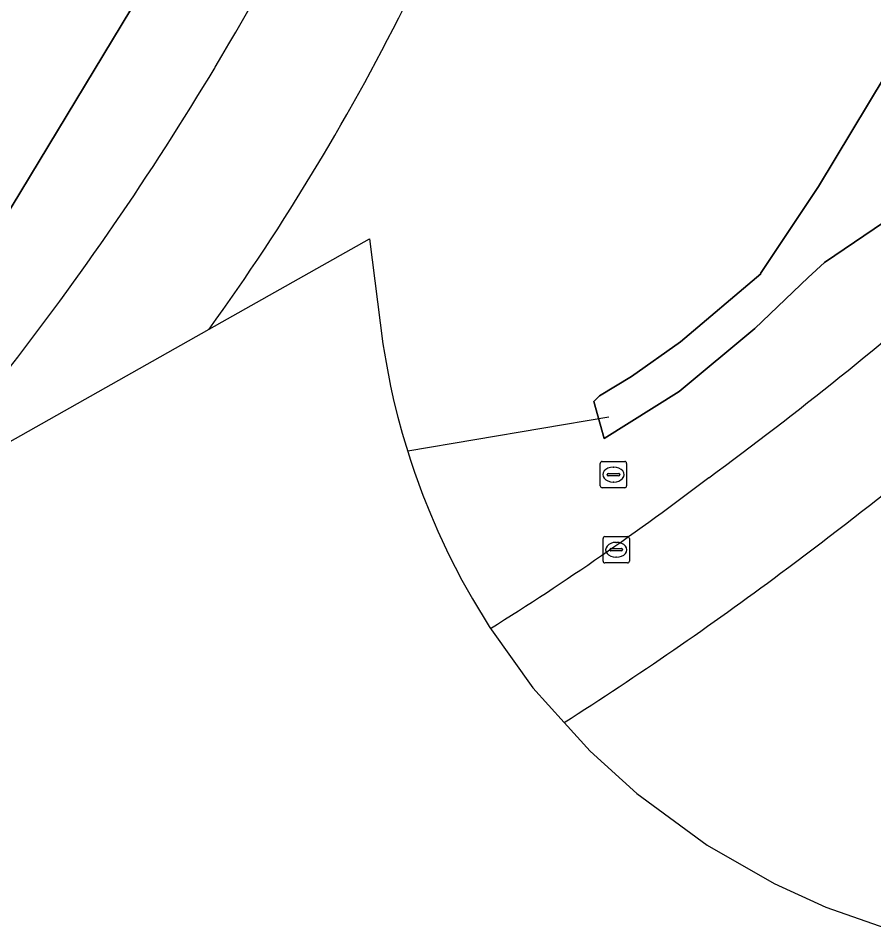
# Model space of a CAD drawing. Extents: x 154324 to 155744, y 382937 to 384188.
# Drawn here: x 155076.37 to 155108.76, y 383205.1 to 383239.74 of the extents above; entities that cross this region are included whole.
import ezdxf

# ---------------------------------------------------------------- set-up
doc = ezdxf.new("R2010")
doc.units = 0
for name, color, linetype in [('IMGEO_Berm_groen', 7, 'Continuous'), ('IMGEO_Duiker', 7, 'Continuous'), ('IMGEO_Groenvoorziening', 7, 'Continuous'), ('IMGEO_Kolk', 7, 'Continuous'), ('IMGEO_Rijbaan_regionaal_gesloten', 7, 'Continuous'), ('IMGEO_Rioolput', 7, 'Continuous'), ('IMGEO_Waterloop', 7, 'Continuous')]:
    doc.layers.add(name, color=color, linetype=linetype)

msp = doc.modelspace()

# ---------------------------------------------------------------- linework, layer by layer
at = {"layer": 'IMGEO_Berm_groen'}
for points in [[(155099.297, 383313.875), (155099.567, 383313.904), (155097.848, 383325.634), (155095.535, 383325.326), (155095.807, 383312.144), (155096.776, 383295.415), (155092.963, 383270.8), (155089.107, 383257.395), (155085.714, 383250.375), (155080.634, 383240.078), (155071.266, 383224.593), (155061.11, 383215.947), (155071.677, 383232.691), (155081.284, 383251.493), (155083.628, 383259.846), (155086.643, 383270.638), (155087.872, 383284.02), (155087.88, 383295.431), (155087.898, 383324.309), (155085.135, 383323.941), (155085.346, 383312.247), (155085.424, 383290.508)], [(155097.04, 383213.06), (155097.04, 383213.06), (155098.018, 383211.971), (155099.787, 383210.366), (155102.448, 383208.41), (155104.988, 383206.955), (155106.95, 383206.061), (155109.729, 383205.096)]]:
    msp.add_lwpolyline(points, dxfattribs=at)
msp.add_lwpolyline([(155095.535, 383325.326), (155087.898, 383324.309), (155087.88, 383295.431), (155087.872, 383284.02), (155086.643, 383270.638), (155083.628, 383259.846), (155081.284, 383251.493), (155071.677, 383232.691), (155061.11, 383215.947), (155071.266, 383224.593), (155080.634, 383240.078), (155085.714, 383250.375), (155089.107, 383257.395), (155092.963, 383270.8), (155096.776, 383295.415), (155095.807, 383312.144)], close=True, dxfattribs=at)
for centre, radius, start, end in [((154984.729, 383297.039), 115.405, 329.16273, 345.43809), ((154984.066, 383297.736), 116.333, 322.0544, 329.03521), ((155016.661, 383338.15), 148.694, 306.56057, 311.30955), ((155023.213, 383328.798), 137.28, 302.533, 306.68915)]:
    msp.add_arc(centre, radius, start, end, dxfattribs=at)
at = {"layer": 'IMGEO_Duiker'}
msp.add_lwpolyline([(155091.112, 383223.355), (155098.733, 383224.638)], dxfattribs=at)
at = {"layer": 'IMGEO_Groenvoorziening'}
msp.add_lwpolyline([(155110.454, 383239.656), (155113.283, 383236.712), (155113.067, 383235.199), (155110.653, 383233.044), (155106.901, 383230.491), (155106.284, 383229.925), (155104.254, 383227.982), (155101.394, 383225.597), (155098.556, 383223.814), (155098.167, 383225.227), (155098.371, 383225.436), (155099.59, 383226.164), (155101.441, 383227.477), (155104.482, 383230.053), (155104.469, 383230.069), (155106.671, 383233.367)], close=True, dxfattribs=at)
msp.add_lwpolyline([(155083.596, 383227.96), (155089.67, 383231.384), (155090.175, 383227.411), (155090.292, 383226.702), (155090.466, 383225.803), (155090.594, 383225.227), (155090.743, 383224.624), (155090.908, 383224.02), (155091.221, 383222.999), (155091.371, 383222.548), (155091.689, 383221.67), (155091.971, 383220.963), (155092.255, 383220.313), (155092.661, 383219.435), (155093.163, 383218.457), (155093.564, 383217.749), (155094.197, 383216.698), (155094.248, 383216.621)], dxfattribs=at)
for centre, radius, start, end in [((155010.91, 383280.29), 89.563, 324.24823, 333.67742), ((155024.143, 383329.515), 132.774, 306.17369, 311.58428), ((155037.171, 383307.977), 107.72, 301.99629, 307.34208)]:
    msp.add_arc(centre, radius, start, end, dxfattribs=at)
at = {"layer": 'IMGEO_Kolk'}
for p, q in [((155098.509, 383219.178), (155098.509, 383220.03)), ((155098.584, 383220.104), (155099.436, 383220.104)), ((155098.997, 383219.884), (155099.022, 383219.884)), ((155099.51, 383220.03), (155099.51, 383219.178)), ((155098.768, 383219.598), (155098.768, 383219.61)), ((155099.206, 383219.561), (155098.808, 383219.561)), ((155098.811, 383219.647), (155099.209, 383219.647)), ((155099.252, 383219.61), (155099.252, 383219.598)), ((155099.02, 383219.324), (155098.995, 383219.324)), ((155099.436, 383219.104), (155098.584, 383219.104))]:
    msp.add_line(p, q, dxfattribs=at)
for points in [[(155098.509, 383219.178), (155098.509, 383220.03)], [(155098.584, 383220.104), (155099.436, 383220.104)], [(155099.51, 383220.03), (155099.51, 383219.178)], [(155099.436, 383219.104), (155098.584, 383219.104)]]:
    msp.add_lwpolyline(points, dxfattribs=at)
for centre, radius, start, end in [((155098.586, 383220.028), 0.0765, 91.552, 178.448), ((155098.586, 383220.028), 0.0765, 91.552, 178.448), ((155099.434, 383220.028), 0.0765, 1.552, 88.448), ((155099.434, 383220.028), 0.0765, 1.552, 88.448), ((155098.808, 383219.607), 0.0403, 85.8775, 175.7526), ((155098.805, 383219.597), 0.0366, 178.938, 274.7102), ((155099.209, 383219.604), 0.043, 264.8664, 352.4533), ((155099.213, 383219.609), 0.0386, 1.7309, 96.639), ((155098.586, 383219.18), 0.0765, 181.552, 268.448), ((155098.586, 383219.18), 0.0765, 181.552, 268.448), ((155099.434, 383219.18), 0.0765, 271.552, 358.448), ((155099.434, 383219.18), 0.0765, 271.552, 358.448)]:
    msp.add_arc(centre, radius, start, end, dxfattribs=at)
for centre, major_axis, ratio, start_param, end_param in [((155098.996, 383219.604), (-0.387, 0.002), 0.722429, 4.712389, 7.853982), ((155099.021, 383219.604), (-0.39, 0.002), 0.717154, 1.570796, 4.712389)]:
    msp.add_ellipse(centre, major_axis=major_axis, ratio=ratio, start_param=start_param, end_param=end_param, dxfattribs=at)
at = {"layer": 'IMGEO_Rijbaan_regionaal_gesloten'}
for points in [[(155071.757, 383221.287), (155071.756, 383221.285), (155083.596, 383227.96)], [(155094.248, 383216.621), (155094.285, 383216.569), (155095.856, 383214.378), (155097.04, 383213.06), (155097.04, 383213.06)]]:
    msp.add_lwpolyline(points, dxfattribs=at)
for centre, radius, start, end in [((154984.729, 383297.039), 115.405, 329.16273, 345.43809), ((155010.91, 383280.29), 89.563, 324.24823, 333.67742), ((154984.066, 383297.736), 116.333, 322.0544, 329.03521), ((155024.143, 383329.515), 132.774, 306.17369, 311.58428), ((155016.661, 383338.15), 148.694, 306.56057, 311.30955), ((155037.171, 383307.977), 107.72, 301.99629, 307.34208), ((155023.213, 383328.798), 137.28, 302.533, 306.68915)]:
    msp.add_arc(centre, radius, start, end, dxfattribs=at)
at = {"layer": 'IMGEO_Rioolput'}
for p, q in [((155098.478, 383222.951), (155099.33, 383222.951)), ((155098.403, 383222.025), (155098.403, 383222.877)), ((155098.891, 383222.731), (155098.916, 383222.731)), ((155099.404, 383222.877), (155099.404, 383222.025)), ((155098.662, 383222.445), (155098.662, 383222.457)), ((155099.1, 383222.408), (155098.702, 383222.408)), ((155098.705, 383222.494), (155099.103, 383222.494)), ((155099.146, 383222.457), (155099.146, 383222.445)), ((155099.33, 383221.951), (155098.478, 383221.951)), ((155098.914, 383222.171), (155098.889, 383222.171))]:
    msp.add_line(p, q, dxfattribs=at)
for points in [[(155098.478, 383222.951), (155099.33, 383222.951)], [(155098.403, 383222.025), (155098.403, 383222.877)], [(155099.404, 383222.877), (155099.404, 383222.025)], [(155099.33, 383221.951), (155098.478, 383221.951)]]:
    msp.add_lwpolyline(points, dxfattribs=at)
for centre, radius, start, end in [((155098.48, 383222.875), 0.0765, 91.552, 178.448), ((155098.48, 383222.875), 0.0765, 91.552, 178.448), ((155099.328, 383222.875), 0.0765, 1.552, 88.448), ((155099.328, 383222.875), 0.0765, 1.552, 88.448), ((155098.702, 383222.454), 0.0403, 85.8775, 175.7526), ((155098.699, 383222.444), 0.0366, 178.938, 274.7102), ((155099.103, 383222.451), 0.043, 264.8664, 352.4533), ((155099.107, 383222.456), 0.0386, 1.7309, 96.639), ((155098.48, 383222.027), 0.0765, 181.552, 268.448), ((155098.48, 383222.027), 0.0765, 181.552, 268.448), ((155099.328, 383222.027), 0.0765, 271.552, 358.448), ((155099.328, 383222.027), 0.0765, 271.552, 358.448)]:
    msp.add_arc(centre, radius, start, end, dxfattribs=at)
for centre, major_axis, ratio, start_param, end_param in [((155098.89, 383222.451), (-0.387, 0.002), 0.722429, 4.712389, 7.853982), ((155098.915, 383222.451), (-0.39, 0.002), 0.717154, 1.570796, 4.712389)]:
    msp.add_ellipse(centre, major_axis=major_axis, ratio=ratio, start_param=start_param, end_param=end_param, dxfattribs=at)
at = {"layer": 'IMGEO_Waterloop'}
msp.add_lwpolyline([(155110.653, 383233.044), (155113.067, 383235.199), (155113.283, 383236.712), (155110.454, 383239.656), (155106.671, 383233.367), (155104.469, 383230.069), (155104.482, 383230.053), (155101.441, 383227.477), (155099.59, 383226.164), (155098.371, 383225.436), (155098.167, 383225.227), (155098.556, 383223.814), (155101.394, 383225.597), (155104.254, 383227.982), (155106.284, 383229.925), (155106.901, 383230.491)], close=True, dxfattribs=at)

doc.saveas('drawing.dxf')
